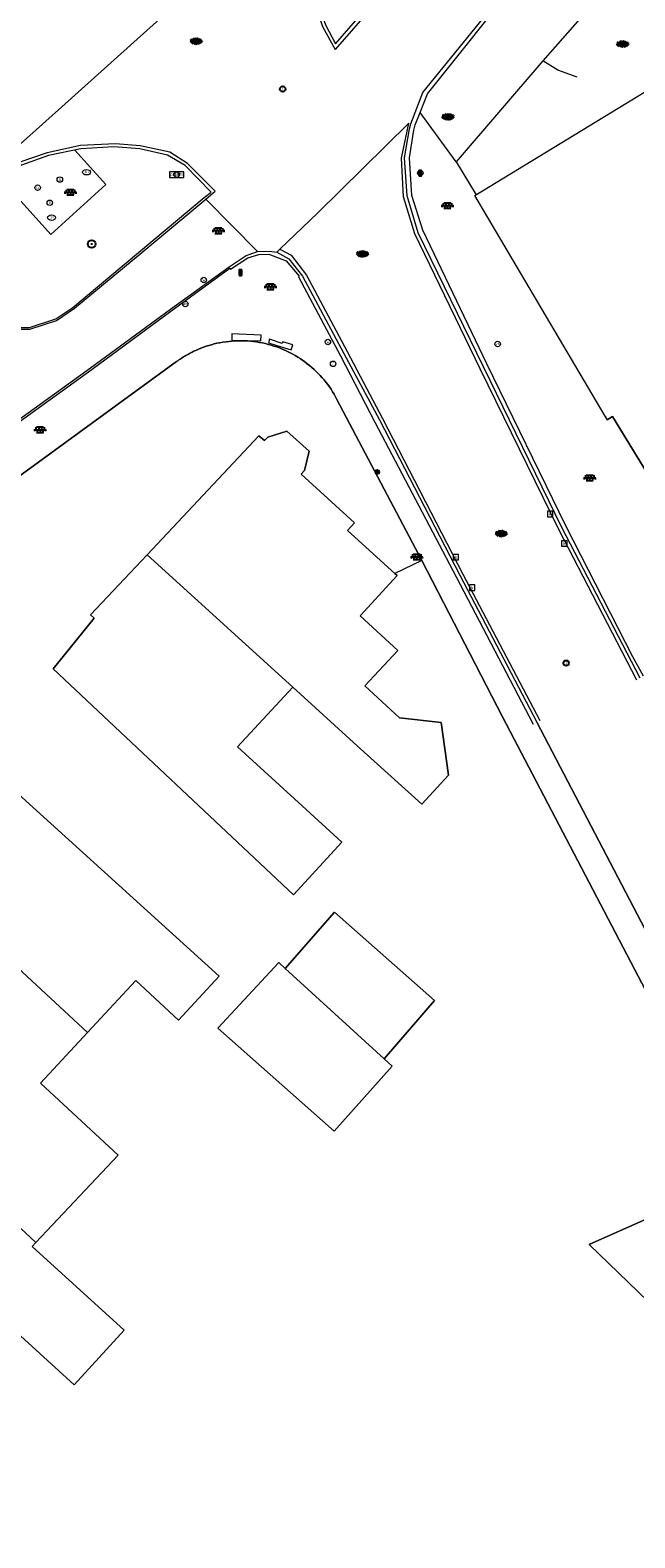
# Model space of a CAD drawing. Header units: metres. Extents: x 187916 to 189411, y 333285 to 334910.
# Tile 289 of 348: x 189028 to 189055, y 333895 to 333964. Entities that reach past the tile are written whole.
import ezdxf
from ezdxf.enums import TextEntityAlignment as Align

# ---------------------------------------------------------------- set-up
doc = ezdxf.new("R2010")
doc.units = ezdxf.units.M
for name, color, linetype, lineweight in [('B-ME-GR-BOOM-S', 253, 'Continuous', 25), ('B-ME-IE-MEUBILAIR_WEGMEUBILAIR-S', 253, 'Continuous', 18), ('B-ME-IE-MEUBILAIR_WEGMEUBILAIR_KAST-G', 253, 'Continuous', 18), ('B-ME-IE-MEUBILAIR_WEGMEUBILAIR_LICHTMAST-S', 253, 'Continuous', 25), ('B-ME-IE-MEUBILAIR_WEGMEUBILAIR_VERKEERSLICHT-S', 253, 'Continuous', 25), ('B-ME-KL-DATA_CAI_KAST-G', 253, 'Continuous', 18), ('B-ME-OG-BEBOUWING_HOOFDGEBOUW-G', 253, 'Continuous', 18), ('B-ME-RI-HWA_KOLK-S', 253, 'Continuous', 25), ('B-ME-RI-PUT_INSPECTIE-S', 253, 'Continuous', 25), ('B-ME-VH-KANTOPSLUITING_ACHTERKANTBAND-G', 253, 'Continuous', 18), ('B-ME-VH-VERHARDING_ASFALT-G', 253, 'Continuous', 18), ('B-ME-VH-VERHARDING_BETONSTRAATSTEEN-G', 253, 'Continuous', 18), ('B-ME-VH-VERHARDING_BETONSTRAATSTEEN-S', 253, 'Continuous', 25), ('B-ME-VH-VERHARDING_TEGEL-G', 253, 'Continuous', 18), ('B-ME-VH-VERHARDING_TEGEL-S', 253, 'Continuous', 25), ('B-WE-IE-TERREINAFSCHEIDING_KUNSTMATIG_HEKWERK-G', 253, 'IE-TERREINAFSCHEIDING_KUNSTMATIG-SO', 15), ('B-WE-IE-TERREINAFSCHEIDING_KUNSTMATIG_MUUR-G', 253, 'IE-TERREINAFSCHEIDING_KUNSTMATIG-SO', 15), ('B-WE-OG-BEBOUWING-GV', 253, 'Continuous', 15), ('B-WE-OG-TERREIN_ERF-GV', 253, 'Continuous', 15), ('B-WE-VH-GESLOTENVERHARDING_ASFALT-GV', 253, 'Continuous', 15), ('B-WE-VH-OPENVERHARDING_TEGEL-GV', 253, 'Continuous', 15)]:
    doc.layers.add(name, color=color, linetype=linetype, lineweight=lineweight)
doc.styles.add('NLCS-ISO', font='NLCS-ISO.ttf')
doc.linetypes.add('IE-TERREINAFSCHEIDING_KUNSTMATIG-SO', pattern='A,4,[82,NLCS.SHX,S=0.75,R=90,X=0,Y=0],4,-2', length=10)

# ---------------------------------------------------------------- blocks, each defined once
blk = doc.blocks.new('SGR-BOOM_01')
at = {"ltscale": 0.1}
h = blk.add_hatch(color=256, dxfattribs=at)
edge = h.paths.add_edge_path()
edge.add_arc((0, 0), 0.15, 0, 360)
for radius in [2.5, 0.045]:
    blk.add_circle((0, 0), radius)
blk.add_circle((0, 0), 0.15, dxfattribs=at)
blk = doc.blocks.new('SIE-WEG_VERKEERSLICHT-SO')
at = {"color": 0, "flags": 128}
blk.add_lwpolyline([(-0.22, -0.62), (0.22, -0.62, 0.414214), (0.29, -0.54), (0.29, 0.54, 0.414214), (0.22, 0.62), (-0.22, 0.62, 0.414214), (-0.29, 0.54), (-0.29, -0.54, 0.414214)], format="xyb", close=True, dxfattribs=at)
at = {"color": 0}
for centre in [(0, 0.4), (0, 0), (0, -0.41)]:
    blk.add_circle(centre, 0.166, dxfattribs=at)
for centre in [(0, 0.33), (0, -0.07), (0, -0.48)]:
    blk.add_arc(centre, 0.191, 33.9504, 150.9239, dxfattribs=at)
blk = doc.blocks.new('SIE-WEG_PAAL_VERKEERSBORD-SO')
at = {"color": 0, "linetype": 'ByBlock', "lineweight": 18}
blk.add_circle((0, 0), 1.5, dxfattribs=at)
at = {"color": 0, "linetype": 'ByBlock', "lineweight": 18, "style": 'NLCS-ISO'}
blk.add_text('vb', height=1.5, dxfattribs=at).set_placement((0, 0.13), align=Align.MIDDLE_CENTER)
blk = doc.blocks.new('SIE-WEG_PAAL_DRUKKNOPPAAL-SO')
at = {"color": 0, "linetype": 'ByBlock', "lineweight": 18}
blk.add_circle((0, 0), 1.5, dxfattribs=at)
at = {"color": 0, "linetype": 'ByBlock', "lineweight": 18, "style": 'NLCS-ISO'}
blk.add_text('dk', height=1.5, dxfattribs=at).set_placement((0, 0.15), align=Align.MIDDLE_CENTER)
blk = doc.blocks.new('SIE-WEG_VERKEERSBORD_PLAATSNAAM-SO')
at = {"color": 0, "linetype": 'ByBlock', "lineweight": 18}
blk.add_lwpolyline([(-3.25, -1.25), (3.25, -1.25), (3.25, 1.25), (-3.25, 1.25)], close=True, dxfattribs=at)
at = {"color": 0, "linetype": 'ByBlock', "lineweight": 18, "style": 'NLCS-ISO'}
blk.add_text('plaats', height=1.5, dxfattribs=at).set_placement((0, 0.21), align=Align.MIDDLE_CENTER)
blk = doc.blocks.new('SIE-WEG_STRAATPOT_BRANDKRAAN-SO')
blk.add_ellipse((0, 0), major_axis=(-0.729, 0), ratio=0.685994)
at = {"style": 'NLCS-ISO'}
blk.add_text('BR', height=0.4, dxfattribs=at).set_placement((-0.3, -0.15))
blk = doc.blocks.new('SIE-WEG_STRAATPOT_GAS-SO')
blk.add_circle((0, 0), 0.4)
at = {"style": 'NLCS-ISO'}
blk.add_text('G', height=0.4, dxfattribs=at).set_placement((-0.18, -0.19))
blk = doc.blocks.new('SIE-WEG_STRAATPOT_WATER-SO')
blk.add_circle((0, 0), 0.4)
at = {"style": 'NLCS-ISO'}
blk.add_text('W', height=0.4, dxfattribs=at).set_placement((-0.21, -0.21))
blk = doc.blocks.new('SRI-PUT_INSPECTIE-SO')
blk.add_circle((0, 0), 2)
at = {"style": 'NLCS-ISO'}
blk.add_text('I', height=2.5, dxfattribs=at).set_placement((0, 0), align=Align.MIDDLE_CENTER)
blk = doc.blocks.new('B-SIE-WEG_LICHTMAST-SO')
at = {"ltscale": 0.1}
for p, q in [((-1.1, 0.6), (-2.2, 1.3)), ((0, 1.3), (0, 2.5)), ((1.1, 0.6), (2.2, 1.3)), ((-1.1, -0.6), (-2.2, -1.3)), ((0, -1.3), (0, -2.5)), ((1.1, -0.6), (2.2, -1.3))]:
    blk.add_line(p, q, dxfattribs=at)
at = {"flags": 128}
for points in [[(-1.2, 0.5), (1.2, 0.5)], [(-1.2, -0.5), (1.2, -0.5)]]:
    blk.add_lwpolyline(points, dxfattribs=at)
at = {"ltscale": 0.1}
blk.add_circle((0, 0), 1.27, dxfattribs=at)
at = {"style": 'NLCS-ISO'}
blk.add_attdef('TYPE', text='', height=1.8, dxfattribs=at).set_placement((0, 2.5), align=Align.BOTTOM_CENTER)
blk = doc.blocks.new('SRI-KOLK-SO')
at = {"color": 0, "linetype": 'ByBlock', "lineweight": 18}
blk.add_lwpolyline([(-1.125, -1.125), (1.125, -1.125), (1.125, 1.125), (-1.125, 1.125)], close=True, dxfattribs=at)
at = {"color": 0, "linetype": 'ByBlock', "lineweight": 18, "style": 'NLCS-ISO'}
blk.add_text('k', height=1.5, dxfattribs=at).set_placement((0, 0), align=Align.MIDDLE_CENTER)
blk = doc.blocks.new('SVH-TEGEL_300X300_DUN_LINT_KL-SO')
for p, q in [((-2.25, 1.36), (-2.25, 0)), ((-1.9, 1.5), (1.9, 1.5)), ((-1.5, 1.62), (-1.5, 1.5)), ((-0.75, 1.5), (-0.75, 0)), ((0, 1.81), (0, 1.5)), ((0, 0), (0, -1.5)), ((0.75, 1.5), (0.75, 0)), ((1.5, 1.62), (1.5, 1.5)), ((2.25, 1.36), (2.25, 0)), ((-3.39, 0), (3.39, 0)), ((-3, 0), (-3, -0.85)), ((-1.9, -1.5), (1.9, -1.5)), ((-1.5, 0), (-1.5, -1.5)), ((-0.75, -1.5), (-0.75, -1.77)), ((0.75, -1.5), (0.75, -1.77)), ((1.5, 0), (1.5, -1.5)), ((3, 0), (3, -0.85))]:
    blk.add_line(p, q)
blk = doc.blocks.new('SVH-BSS_KEIFORMAAT_KEPER-SO')
at = {"ltscale": 0.1}
for p, q in [((-5.3, 0.9), (-4.5, 0)), ((-5.2, 0.7), (-4, 1.9)), ((-5.2, -0.7), (-3, 1.5)), ((-4.8, -1.8), (-3, 0)), ((-4.6, 1.6), (-4.5, 1.5)), ((-3.7, 0.7), (-1.5, -1.5)), ((-3.6, 2.1), (-1.5, 0)), ((-2.5, 2.5), (-1.5, 1.5)), ((-2.2, 0.7), (-0.2, 2.8)), ((-2.2, 2.2), (-1.8, 2.6)), ((-2.2, -0.7), (0, 1.5)), ((-2.2, -2.2), (0, 0)), ((-0.7, 2.2), (1.5, 0)), ((-0.7, 0.7), (1.5, -1.5)), ((0.2, 2.8), (1.5, 1.5)), ((0.7, 2.2), (1.2, 2.7)), ((0.7, 0.7), (2.4, 2.4)), ((0.7, -0.7), (3, 1.5)), ((0.7, -2.2), (3, 0)), ((2.2, 2.2), (4.5, 0)), ((2.2, 0.7), (4.5, -1.5)), ((3.7, 0.7), (4.5, 1.5)), ((3.7, -0.7), (5.2, 0.8)), ((4.2, 1.7), (4.5, 1.5)), ((5.2, 0.7), (5.4, 0.5)), ((-5.7, -0.2), (-4.5, -1.5)), ((-3.9, -2.4), (-3, -1.5)), ((-3.7, -0.7), (-1.5, -3)), ((-3.7, -2.2), (-3.3, -2.7)), ((-1.6, -3.1), (0, -1.5)), ((-0.7, -0.7), (1.5, -3)), ((-0.7, -2.2), (0.2, -3.2)), ((-0.2, -3.2), (0, -3)), ((1.4, -3.1), (3, -1.5)), ((2.2, -0.7), (3.8, -2.4)), ((2.2, -2.2), (2.8, -2.8)), ((3.7, -2.2), (5.6, -0.4)), ((5.2, -0.7), (5.4, -1))]:
    blk.add_line(p, q, dxfattribs=at)
at = {"style": 'NLCS-ISO'}
blk.add_attdef('FORMAAT', text='', height=1.8, dxfattribs=at).set_placement((-5.8, -0.2), align=Align.MIDDLE_RIGHT)
blk.add_attdef('KLEUR', text='', height=1.8, dxfattribs=at).set_placement((5.8, -0.2), align=Align.MIDDLE_LEFT)
at = {"style": 'NLCS-ISO', "flags": 1}
blk.add_attdef('FUNCTIE', text='', height=1.8, dxfattribs=at).set_placement((0.1, -3.6), align=Align.MIDDLE_CENTER)
blk = doc.blocks.new('DTM')
at = {"layer": 'B-ME-IE-MEUBILAIR_WEGMEUBILAIR_KAST-G', "ltscale": 0.2, "flags": 128}
blk.add_lwpolyline([(189038.265, 333949.497), (189038.279, 333949.762), (189036.94, 333949.819), (189036.941, 333949.536), (189038.265, 333949.497)], dxfattribs=at)
at = {"layer": 'B-ME-KL-DATA_CAI_KAST-G', "ltscale": 0.2, "flags": 128}
blk.add_lwpolyline([(189039.652, 333949.087), (189039.725, 333949.321), (189039.266, 333949.454), (189039.234, 333949.384), (189038.659, 333949.578), (189038.61, 333949.41), (189039.195, 333949.232), (189039.652, 333949.087)], dxfattribs=at)
at = {"layer": 'B-ME-OG-BEBOUWING_HOOFDGEBOUW-G', "ltscale": 0.2, "flags": 128}
blk.add_lwpolyline([(189053.985, 333946.062), (189048.026, 333956.133), (189060.411, 333963.692)], dxfattribs=at)
at = {"layer": 'B-ME-VH-KANTOPSLUITING_ACHTERKANTBAND-G', "ltscale": 0.2, "flags": 128}
for points in [[(189055.726, 333934.174), (189055.241, 333935.058), (189052.187, 333941.046), (189048.574, 333948.441), (189045.65, 333954.562), (189045.149, 333956.144), (189045.05, 333957.854), (189045.251, 333959.123), (189045.311, 333959.374), (189045.534, 333959.935), (189045.869, 333960.785), (189050.178, 333966.199), (189052.973, 333969.391), (189053.364, 333969.067), (189054.346, 333970.198), (189053.96, 333970.514), (189059.956, 333977.448), (189064.178, 333982.285), (189064.868, 333983.041)], [(189046.842, 333969.048), (189047.064, 333969.359), (189047.117, 333969.706), (189047.043, 333970.113), (189046.88, 333970.26), (189044.074, 333973.246), (189042.376, 333971.619), (189041.867, 333971.023), (189041.145, 333969.712), (189040.751, 333968.363), (189040.602, 333966.82), (189040.769, 333965.18), (189041.212, 333963.937), (189041.678, 333963.069), (189046.842, 333969.048)], [(189022.276, 333953.528), (189024.136, 333951.515), (189025.163, 333950.573), (189026.385, 333950.113), (189027.701, 333950.107), (189028.898, 333950.505), (189029.675, 333951.026), (189032.679, 333953.529), (189035.676, 333956.053), (189036.003, 333956.299), (189034.812, 333957.514), (189033.999, 333957.981), (189032.735, 333958.268), (189031.548, 333958.362), (189030.047, 333958.277), (189028.572, 333957.962), (189027.333, 333957.525), (189026.136, 333956.807), (189025.071, 333955.979), (189022.276, 333953.528)], [(188994.576, 333921.998), (189001.861, 333927.276), (189007.04, 333931.083), (189011.18, 333934.072), (189016.462, 333937.969), (189021.362, 333941.53), (189026.623, 333945.353), (189030.565, 333948.204), (189034.156, 333950.856), (189036.85, 333952.821), (189036.882, 333952.774), (189037.676, 333953.29), (189038.172, 333953.444), (189038.624, 333953.464), (189039.413, 333953.15), (189040.014, 333952.448), (189039.978, 333952.422), (189041.892, 333948.818), (189043.466, 333945.787), (189047.179, 333938.711), (189050.698, 333931.978)]]:
    blk.add_lwpolyline(points, dxfattribs=at)
at = {"layer": 'B-ME-VH-VERHARDING_ASFALT-G', "ltscale": 0.2, "flags": 128}
for points in [[(188991.266, 333925.857), (188997.04, 333931.106), (189003.72, 333937.186), (189010.366, 333943.188), (189015.945, 333948.241), (189018.109, 333950.191), (189021.937, 333953.714), (189025.382, 333956.802), (189029.029, 333960.055), (189032.468, 333963.141), (189036.014, 333966.34), (189039.125, 333969.185), (189042.085, 333971.814)], [(189055.421, 333933.99), (189051.863, 333940.878), (189048.276, 333948.216), (189045.286, 333954.395), (189044.776, 333956.086), (189044.683, 333957.85), (189045.014, 333959.438)], [(189039.135, 333953.685), (189039.644, 333953.415), (189040.343, 333952.493), (189042.202, 333949.006), (189043.809, 333945.946), (189047.481, 333938.835), (189051.003, 333932.152)]]:
    blk.add_lwpolyline(points, dxfattribs=at)
at = {"layer": 'B-ME-VH-VERHARDING_BETONSTRAATSTEEN-G', "ltscale": 0.2, "flags": 128}
for points in [[(189055.577, 333934.084), (189052.002, 333940.969), (189048.429, 333948.307), (189045.45, 333954.441), (189044.943, 333956.131), (189044.827, 333957.868), (189045.053, 333959.193), (189045.108, 333959.422), (189045.108, 333959.422), (189045.661, 333960.851), (189050.095, 333966.331), (189053.855, 333970.625), (189059.838, 333977.541), (189064.734, 333983.11), (189068.686, 333987.63), (189073.491, 333993.11), (189075.985, 333995.932), (189076.514, 333996.529), (189077.832, 333997.79), (189079.069, 333998.878), (189084.006, 334003.026)], [(189059.408, 333986.712), (189055.705, 333983.545), (189050.046, 333978.715), (189047.563, 333976.583), (189045.643, 333974.895), (189044.082, 333973.468), (189042.262, 333971.752), (189041.734, 333971.123), (189041.004, 333969.776), (189040.613, 333968.418), (189040.457, 333966.801), (189040.636, 333965.153), (189041.073, 333963.861), (189041.653, 333962.818)], [(189046.994, 333968.952), (189041.653, 333962.818)], [(189052.708, 333961.542), (189051.821, 333961.86), (189051.141, 333962.296)], [(189040.842, 333955.33), (189045.014, 333959.438)], [(189035.756, 333955.97), (189036.182, 333956.343), (189034.913, 333957.605), (189034.103, 333958.114), (189032.762, 333958.407), (189031.631, 333958.503), (189030.034, 333958.429), (189028.512, 333958.087), (189027.224, 333957.641), (189026.061, 333956.922), (189024.971, 333956.095)], [(189026.353, 333956.937), (189028.671, 333954.356), (189031.184, 333956.643), (189029.775, 333958.219)], [(189038.997, 333953.547), (189039.135, 333953.685), (189040.842, 333955.33)], [(189038.11, 333953.579), (189038.657, 333953.598), (189038.997, 333953.547), (189039.536, 333953.248), (189040.165, 333952.461), (189042.058, 333948.927), (189043.672, 333945.895), (189047.34, 333938.798), (189050.863, 333932.072)]]:
    blk.add_lwpolyline(points, dxfattribs=at)
at = {"layer": 'B-ME-VH-VERHARDING_TEGEL-G', "ltscale": 0.2, "flags": 128}
for points in [[(189058.541, 333970.918), (189055.412, 333967.161), (189051.141, 333962.296), (189047.173, 333957.684), (189048.096, 333956.176)], [(189047.173, 333957.684), (189045.534, 333959.935)], [(188993.329, 333923.814), (189000.592, 333929.09), (189005.73, 333932.839), (189009.967, 333935.97), (189015.153, 333939.743), (189019.896, 333943.17), (189025.181, 333947.041), (189022.63, 333949.813), (189020.549, 333952.135), (189022.082, 333953.544), (189024.108, 333951.425), (189025.145, 333950.507), (189026.373, 333950.032), (189027.713, 333950.029), (189028.942, 333950.428), (189029.753, 333950.988), (189032.744, 333953.462), (189035.756, 333955.97), (189038.11, 333953.579)], [(188994.522, 333922.041), (189001.825, 333927.356), (189006.993, 333931.165), (189011.117, 333934.134), (189016.403, 333938.031), (189021.335, 333941.611), (189026.553, 333945.421), (189030.493, 333948.26), (189034.136, 333950.947), (189036.816, 333952.884), (189037.59, 333953.402), (189038.11, 333953.579)]]:
    blk.add_lwpolyline(points, dxfattribs=at)
at = {"layer": 'B-WE-IE-TERREINAFSCHEIDING_KUNSTMATIG_HEKWERK-G', "ltscale": 0.2, "flags": 128}
blk.add_lwpolyline([(189057.2, 333917.181), (189049.296, 333932.312)], dxfattribs=at)
at = {"layer": 'B-WE-IE-TERREINAFSCHEIDING_KUNSTMATIG_MUUR-G', "ltscale": 0.2, "flags": 128}
for points in [[(189045.616, 333939.466), (189044.381, 333938.867)], [(189049.296, 333932.312), (189045.616, 333939.466)]]:
    blk.add_lwpolyline(points, dxfattribs=at)
at = {"layer": 'B-WE-OG-BEBOUWING-GV', "ltscale": 0.2, "flags": 128}
blk.add_lwpolyline([(189053.975, 333946.056), (189054.077, 333945.889), (189054.316, 333946.034), (189056.97, 333941.679), (189057.107, 333941.762), (189057.25, 333941.528), (189059.68, 333942.816), (189059.773, 333942.633), (189061.447, 333943.667), (189061.322, 333943.864), (189067.724, 333947.701), (189067.795, 333947.506), (189069.567, 333948.583), (189063.103, 333959.429), (189060.49, 333963.692)], dxfattribs=at)
for points in [[(189033.067, 333939.725), (189039.721, 333933.677), (189042.667, 333930.999), (189045.613, 333928.321), (189046.834, 333929.656), (189046.498, 333932.056), (189044.595, 333932.276), (189043.011, 333933.732), (189044.516, 333935.353), (189042.801, 333936.927), (189044.481, 333938.776), (189044.381, 333938.867), (189042.219, 333940.828), (189042.545, 333941.187), (189040.099, 333943.411), (189040.254, 333943.581), (189040.472, 333944.462), (189039.456, 333945.374), (189038.582, 333945.098), (189038.425, 333944.939), (189038.172, 333945.157)], [(189039.721, 333933.677), (189033.067, 333939.725), (189030.487, 333936.979), (189030.654, 333936.821), (189028.777, 333934.505), (189039.76, 333924.185), (189041.958, 333926.594), (189040.153, 333928.244), (189037.204, 333930.94)], [(189030.348, 333917.89), (189032.553, 333920.273), (189034.5, 333918.46), (189036.367, 333920.474), (189024.736, 333931.012), (189024.943, 333931.3), (189024.524, 333931.662), (189020.405, 333927.124)], [(189023.562, 333912.425), (189028, 333908.303), (189031.754, 333912.283), (189028.207, 333915.575), (189030.348, 333917.89), (189020.405, 333927.124), (189015.942, 333922.207), (189016.372, 333921.817), (189016.6, 333922.069), (189025.218, 333914.249)], [(189043.887, 333916.695), (189046.187, 333919.353), (189041.633, 333923.386), (189039.381, 333920.825)], [(189039.381, 333920.825), (189039.089, 333921.092), (189036.297, 333918.096), (189041.609, 333913.377), (189044.256, 333916.358), (189043.887, 333916.695)], [(189028, 333908.303), (189023.562, 333912.425), (189020.658, 333909.24), (189017.481, 333912.176), (189018.158, 333912.917), (189012.535, 333918.453), (189009.477, 333915.084), (189009.032, 333915.487), (189007.009, 333913.258), (189007.454, 333912.855), (189006.706, 333912.031), (189010.38, 333908.622), (189014.069, 333905.199), (189016.513, 333907.885), (189019.232, 333905.375), (189021.843, 333908.237), (189025.159, 333905.189), (189025.547, 333905.614), (189029.738, 333901.79), (189032.021, 333904.292), (189027.829, 333908.116)], [(189060.129, 333911.219), (189057.12, 333909.921), (189053.255, 333908.204), (189056.823, 333904.751), (189061.988, 333907.062)]]:
    blk.add_lwpolyline(points, close=True, dxfattribs=at)
at = {"layer": 'B-WE-OG-TERREIN_ERF-GV', "ltscale": 0.2, "flags": 128}
for points in [[(189060.49, 333963.692), (189063.103, 333959.429), (189069.567, 333948.583), (189067.795, 333947.506), (189067.724, 333947.701), (189061.322, 333943.864), (189061.447, 333943.667), (189059.773, 333942.633), (189059.68, 333942.816), (189057.25, 333941.528), (189057.107, 333941.762), (189056.97, 333941.679), (189054.316, 333946.034), (189054.077, 333945.889), (189053.975, 333946.056)], [(189034.417, 333948.552), (189022.364, 333939.764)], [(189061.818, 333892.794), (189059.339, 333897.597), (189065.144, 333900.191), (189061.988, 333907.062), (189056.823, 333904.751), (189053.255, 333908.204), (189057.12, 333909.921), (189060.129, 333911.219), (189057.2, 333917.181), (189049.296, 333932.312), (189045.616, 333939.466), (189041.739, 333946.824)], [(189024.736, 333931.012), (189036.367, 333920.474), (189034.5, 333918.46), (189032.553, 333920.273), (189030.348, 333917.89), (189028.207, 333915.575), (189031.754, 333912.283), (189028, 333908.303), (189027.829, 333908.116), (189032.021, 333904.292), (189029.738, 333901.79), (189025.547, 333905.614)]]:
    blk.add_lwpolyline(points, dxfattribs=at)
for points in [[(189035.296, 333949.063, 0.027183), (189034.843, 333948.83)], [(189035.77, 333949.249, 0.024808), (189035.296, 333949.063)], [(189036.261, 333949.385, 0.02427), (189035.77, 333949.249)], [(189037.369, 333949.502, 0.056986), (189036.261, 333949.385)], [(189038.475, 333949.37, 0.056122), (189037.369, 333949.502)], [(189040.385, 333948.454, 0.1081), (189038.475, 333949.37)], [(189034.843, 333948.83, 0.026202), (189034.417, 333948.552)], [(189041.739, 333946.824, 0.107916), (189040.385, 333948.454)]]:
    blk.add_lwpolyline(points, format="xyb", dxfattribs=at)
for points in [[(189042.667, 333930.999), (189039.721, 333933.677), (189037.204, 333930.94), (189040.153, 333928.244), (189041.958, 333926.594), (189039.76, 333924.185), (189028.777, 333934.505), (189030.654, 333936.821), (189030.487, 333936.979), (189033.067, 333939.725), (189038.172, 333945.157), (189038.425, 333944.939), (189038.582, 333945.098), (189039.456, 333945.374), (189040.472, 333944.462), (189040.254, 333943.581), (189040.099, 333943.411), (189042.545, 333941.187), (189042.219, 333940.828), (189044.381, 333938.867), (189044.481, 333938.776), (189042.801, 333936.927), (189044.516, 333935.353), (189043.011, 333933.732), (189044.595, 333932.276), (189046.498, 333932.056), (189046.834, 333929.656), (189045.613, 333928.321)], [(189039.381, 333920.825), (189041.633, 333923.386), (189046.187, 333919.353), (189043.887, 333916.695), (189044.256, 333916.358), (189041.609, 333913.377), (189036.297, 333918.096), (189039.089, 333921.092)]]:
    blk.add_lwpolyline(points, close=True, dxfattribs=at)
at = {"layer": 'B-WE-VH-GESLOTENVERHARDING_ASFALT-GV', "ltscale": 0.2, "flags": 128}
blk.add_lwpolyline([(189050.856, 333932.068), (189058.799, 333916.859), (189060.418, 333913.609), (189063.111, 333907.656), (189066.669, 333899.613), (189071.995, 333887.641), (189112.588, 333796.676)], dxfattribs=at)
at = {"layer": 'B-WE-VH-OPENVERHARDING_TEGEL-GV', "ltscale": 0.2, "flags": 128}
for points in [[(189034.843, 333948.83, -0.027183), (189035.296, 333949.063)], [(189035.296, 333949.063, -0.024808), (189035.77, 333949.249)], [(189035.77, 333949.249, -0.02427), (189036.261, 333949.385)], [(189036.261, 333949.385, -0.056986), (189037.369, 333949.502)], [(189037.369, 333949.502, -0.056122), (189038.475, 333949.37)], [(189038.475, 333949.37, -0.1081), (189040.385, 333948.454)], [(189034.417, 333948.552, -0.026202), (189034.843, 333948.83)], [(189040.385, 333948.454, -0.107916), (189041.739, 333946.824)]]:
    blk.add_lwpolyline(points, format="xyb", dxfattribs=at)
for points in [[(189022.364, 333939.764), (189034.417, 333948.552)], [(189041.739, 333946.824), (189045.616, 333939.466), (189049.296, 333932.312), (189057.2, 333917.181), (189060.129, 333911.219), (189061.988, 333907.062), (189063.111, 333907.656)], [(189063.111, 333907.656), (189060.418, 333913.609), (189058.799, 333916.859), (189050.856, 333932.068)]]:
    blk.add_lwpolyline(points, dxfattribs=at)
at = {"layer": 'B-ME-GR-BOOM-S', "xscale": 0.07, "yscale": 0.07, "zscale": 0.07}
blk.add_blockref('SGR-BOOM_01', (189030.542, 333953.924), dxfattribs=at)
at = {"layer": 'B-ME-IE-MEUBILAIR_WEGMEUBILAIR-S'}
for name, p, xscale, yscale, zscale in [('SIE-WEG_STRAATPOT_BRANDKRAAN-SO', (189030.307, 333957.205), 0.2500000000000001, 0.2500000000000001, 0.2500000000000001), ('SIE-WEG_VERKEERSBORD_PLAATSNAAM-SO', (189034.426, 333957.092), 0.1, 0.1, 0.1), ('SIE-WEG_PAAL_VERKEERSBORD-SO', (189034.427, 333957.091), 0.083, 0.083, 0.083), ('SIE-WEG_PAAL_VERKEERSBORD-SO', (189045.544, 333957.166), 0.083, 0.083, 0.083), ('SIE-WEG_STRAATPOT_GAS-SO', (189028.076, 333956.498), 0.3125, 0.3125, 0.3125), ('SIE-WEG_STRAATPOT_GAS-SO', (189029.089, 333956.867), 0.3125, 0.3125, 0.3125), ('SIE-WEG_STRAATPOT_GAS-SO', (189028.63, 333955.806), 0.3125, 0.3125, 0.3125), ('SIE-WEG_STRAATPOT_BRANDKRAAN-SO', (189028.71, 333955.125), 0.2500000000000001, 0.2500000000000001, 0.2500000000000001), ('SIE-WEG_STRAATPOT_WATER-SO', (189035.658, 333952.278), 0.3125, 0.3125, 0.3125), ('SIE-WEG_PAAL_DRUKKNOPPAAL-SO', (189034.816, 333951.185), 0.08333333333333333, 0.08333333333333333, 0.08333333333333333), ('SIE-WEG_STRAATPOT_WATER-SO', (189041.324, 333949.446), 0.3125, 0.3125, 0.3125), ('SIE-WEG_PAAL_VERKEERSBORD-SO', (189049.073, 333949.353), 0.083, 0.083, 0.083), ('SIE-WEG_STRAATPOT_GAS-SO', (189041.561, 333948.447), 0.3125, 0.3125, 0.3125)]:
    blk.add_blockref(name, p, dxfattribs=dict(at, xscale=xscale, yscale=yscale, zscale=zscale))
at = {"layer": 'B-ME-IE-MEUBILAIR_WEGMEUBILAIR_LICHTMAST-S', "xscale": 0.05, "yscale": 0.05, "zscale": 0.05}
blk.add_blockref('B-SIE-WEG_LICHTMAST-SO', (189043.583, 333943.512), dxfattribs=at)
at = {"layer": 'B-ME-IE-MEUBILAIR_WEGMEUBILAIR_VERKEERSLICHT-S', "xscale": 0.2019620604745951, "yscale": 0.2019620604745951, "zscale": 0.2019620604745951}
for p in [(189045.539, 333957.164), (189037.334, 333952.616)]:
    blk.add_blockref('SIE-WEG_VERKEERSLICHT-SO', p, dxfattribs=at)
at = {"layer": 'B-ME-RI-HWA_KOLK-S', "xscale": 0.11, "yscale": 0.11, "zscale": 0.11}
for p in [(189051.473, 333941.586), (189052.115, 333940.233), (189047.168, 333939.611), (189047.905, 333938.219)]:
    blk.add_blockref('SRI-KOLK-SO', p, dxfattribs=at)
at = {"layer": 'B-ME-RI-PUT_INSPECTIE-S', "xscale": 0.06250000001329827, "yscale": 0.06250000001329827, "zscale": 0.06250000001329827}
for p in [(189039.262, 333961.005), (189052.198, 333934.772)]:
    blk.add_blockref('SRI-PUT_INSPECTIE-SO', p, dxfattribs=at)
at = {"layer": 'B-ME-VH-VERHARDING_BETONSTRAATSTEEN-S', "xscale": 0.05, "yscale": 0.05, "zscale": 0.05}
for p in [(189035.32, 333963.206), (189054.782, 333963.076), (189046.813, 333959.754), (189042.909, 333953.488), (189049.243, 333940.71)]:
    blk.add_blockref('SVH-BSS_KEIFORMAAT_KEPER-SO', p, dxfattribs=at)
at = {"layer": 'B-ME-VH-VERHARDING_TEGEL-S', "xscale": 0.084, "yscale": 0.084, "zscale": 0.084}
for p in [(189029.568, 333956.289), (189046.774, 333955.68), (189036.328, 333954.534), (189038.697, 333951.978), (189028.185, 333945.437), (189053.27, 333943.241), (189045.375, 333939.629)]:
    blk.add_blockref('SVH-TEGEL_300X300_DUN_LINT_KL-SO', p, dxfattribs=at)

msp = doc.modelspace()

# ---------------------------------------------------------------- block references
msp.add_blockref('DTM', (0, 0))

doc.saveas('drawing.dxf')
